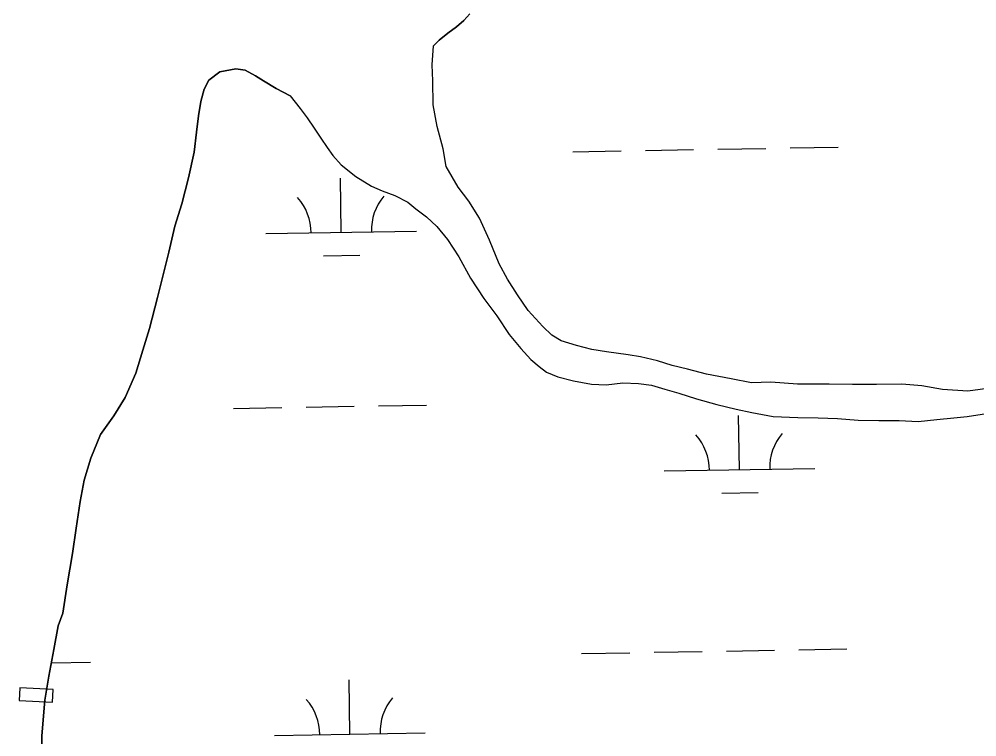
# Model space of a CAD drawing. Extents: x 3892998 to 3931244, y 278583 to 304547.
# Drawn here: x 3919006 to 3919642, y 295007 to 295483 of the extents above; entities that cross this region are included whole.
import ezdxf

# ---------------------------------------------------------------- set-up
doc = ezdxf.new("R2010")
doc.units = 0
for name, color, linetype in [('V-CHAN-DOCK', 7, 'Continuous'), ('V-TOPO-SHOR', 7, 'Continuous'), ('V-WETL-SWMP', 7, 'Continuous')]:
    doc.layers.add(name, color=color, linetype=linetype)

msp = doc.modelspace()

# ---------------------------------------------------------------- linework, layer by layer
at = {"layer": 'V-CHAN-DOCK'}
msp.add_lwpolyline([(3919029.05, 295038.71), (3919006.88, 295039.76), (3919006.48, 295031.34), (3919028.65, 295030.28)], close=True, dxfattribs=at)
at = {"layer": 'V-TOPO-SHOR'}
for points in [[(3919305.33, 295486.41), (3919301.53, 295482.18), (3919296.58, 295477.94), (3919290.87, 295473.7), (3919285.15, 295469.08), (3919281.35, 295465.23)], [(3919353.9, 295279.33), (3919344.1, 295289.79), (3919337.04, 295300.27), (3919330.36, 295310.74), (3919324.85, 295320.84), (3919318.54, 295336.38), (3919311.83, 295351.14), (3919304.76, 295362.39), (3919297.7, 295371.7), (3919289.84, 295385.28), (3919287.83, 295396.96), (3919283.85, 295411.73), (3919281.04, 295426.12), (3919280.96, 295442.09), (3919280.51, 295452.6), (3919281.35, 295465.23)], [(3919186.25, 295432.18), (3919177.05, 295437.11), (3919168.6, 295442.03), (3919163.22, 295445.45), (3919156.32, 295449.23), (3919150.19, 295449.97), (3919139.49, 295447.99), (3919132.25, 295442.6), (3919129.22, 295436.46), (3919126.97, 295428.41), (3919125.49, 295418.84), (3919124.02, 295408.12), (3919122.56, 295394.72), (3919118.83, 295377.86), (3919114.33, 295360.62), (3919109.82, 295345.67), (3919105.71, 295328.43), (3919101.97, 295313.48), (3919098.22, 295298.54), (3919092.98, 295277.85), (3919088.47, 295263.67), (3919083.96, 295248.34), (3919076.78, 295232.23), (3919069.2, 295219.94), (3919060.46, 295207.65), (3919054.05, 295191.93), (3919049.54, 295177.36), (3919046.93, 295163.19), (3919044.35, 295145.58), (3919041.77, 295128.73), (3919038.44, 295108.05), (3919035.48, 295089.28), (3919032.47, 295080.85), (3919029.49, 295065.14), (3919026.15, 295047.53), (3919023.41, 295031.63)], [(3919186.25, 295432.18), (3919192.86, 295423.72), (3919197.53, 295417.57), (3919202.2, 295410.65), (3919206.49, 295404.11), (3919210.77, 295397.95), (3919214.66, 295392.57), (3919220.1, 295386.42), (3919229.79, 295378.75), (3919240.25, 295372.25), (3919247.22, 295369.2), (3919255.73, 295366.16), (3919264.25, 295361.57), (3919269.68, 295357.35), (3919276.66, 295351.99), (3919283.64, 295345.46), (3919290.64, 295337.01), (3919298.04, 295325.46), (3919305.84, 295311.22), (3919314.8, 295297.76), (3919323.35, 295286.22), (3919331.53, 295273.91), (3919339.3, 295264.69), (3919345.91, 295257.39), (3919351.34, 295252.79), (3919356.38, 295248.95), (3919363.73, 295245.91), (3919374.17, 295243.26), (3919386.15, 295241.01), (3919395.81, 295240.68), (3919407, 295241.9), (3919417.42, 295241.57), (3919425.93, 295240.46), (3919434.82, 295237.8), (3919444.1, 295235.15), (3919455.7, 295231.35), (3919469.24, 295227.57), (3919482, 295224.55), (3919492.43, 295222.29), (3919506.73, 295219.67), (3919522.95, 295218.98), (3919536.47, 295218.67), (3919549.21, 295218.36), (3919563.12, 295217.28), (3919576.63, 295216.96), (3919590.15, 295217.04), (3919602.89, 295216.34), (3919615.24, 295217.56), (3919626.43, 295218.78), (3919635.3, 295219.6), (3919651.12, 295222.01)], [(3919652.02, 295238.53), (3919635.67, 295236.49), (3919618.92, 295237.57), (3919605.28, 295239.83), (3919592.03, 295240.93), (3919575.29, 295240.83), (3919559.33, 295240.75), (3919543.75, 295241.05), (3919522.72, 295240.93), (3919505.19, 295242.39), (3919492.34, 295241.93), (3919478.7, 295244.58), (3919462.33, 295247.61), (3919449.85, 295251.04), (3919439.71, 295253.33), (3919429.96, 295256.39), (3919418.65, 295259.05), (3919410.46, 295260.56), (3919396.04, 295262.43), (3919386.3, 295263.93), (3919376.16, 295266.6), (3919366.02, 295269.66), (3919359.77, 295273.52), (3919353.9, 295279.33)], [(3919023.41, 295031.63), (3919021.6, 295007.9), (3919021.68, 294993.12)]]:
    msp.add_lwpolyline(points, dxfattribs=at)
at = {"layer": 'V-WETL-SWMP'}
for p, q in [((3919517.83, 295397.58), (3919549.83, 295398.13)), ((3919373.85, 295395.09), (3919405.85, 295395.64)), ((3919421.85, 295395.92), (3919453.84, 295396.47)), ((3919469.84, 295396.75), (3919501.83, 295397.3)), ((3919220.16, 295341.68), (3919219.54, 295377.67)), ((3919170.17, 295340.81), (3919270.16, 295342.54)), ((3919208.43, 295326.04), (3919232.43, 295326.45)), ((3919196.76, 295225.82), (3919228.75, 295226.38)), ((3919244.75, 295226.65), (3919276.75, 295227.21)), ((3919148.76, 295224.99), (3919180.76, 295225.54)), ((3919484.36, 295184.36), (3919483.74, 295220.36)), ((3919434.37, 295183.5), (3919534.35, 295185.23)), ((3919472.63, 295168.73), (3919496.63, 295169.14)), ((3919379.61, 295062.46), (3919411.61, 295063.01)), ((3919427.6, 295063.29), (3919459.6, 295063.85)), ((3919475.6, 295064.12), (3919507.59, 295064.68)), ((3919523.59, 295064.95), (3919555.59, 295065.51)), ((3919027.83, 295056.37), (3919053.75, 295056.82)), ((3919225.92, 295009.05), (3919225.3, 295045.05)), ((3919175.93, 295008.19), (3919275.91, 295009.92))]:
    msp.add_line(p, q, dxfattribs=at)
for points in [[(3919281.35, 295465.23), (3919285.15, 295469.08), (3919290.87, 295473.7), (3919296.58, 295477.94), (3919301.53, 295482.18), (3919305.33, 295486.41)], [(3919652.02, 295238.53), (3919635.67, 295236.49), (3919618.92, 295237.57), (3919605.28, 295239.83), (3919592.03, 295240.93), (3919575.29, 295240.83), (3919559.33, 295240.75), (3919543.75, 295241.05), (3919522.72, 295240.93), (3919505.19, 295242.39), (3919492.34, 295241.93), (3919478.7, 295244.58), (3919462.33, 295247.61), (3919449.85, 295251.04), (3919439.71, 295253.33), (3919429.96, 295256.39), (3919418.65, 295259.05), (3919410.46, 295260.56), (3919396.04, 295262.43), (3919386.3, 295263.93), (3919376.16, 295266.6), (3919366.02, 295269.66), (3919359.77, 295273.52), (3919353.9, 295279.33), (3919344.1, 295289.79), (3919337.04, 295300.27), (3919330.36, 295310.74), (3919324.85, 295320.84), (3919318.54, 295336.38), (3919311.83, 295351.14), (3919304.76, 295362.39), (3919297.7, 295371.7), (3919289.84, 295385.28), (3919287.83, 295396.95), (3919283.85, 295411.73), (3919281.05, 295426.12), (3919280.96, 295442.09), (3919280.51, 295452.6), (3919281.35, 295465.23)], [(3919021.68, 294993.12), (3919021.6, 295007.9), (3919023.41, 295031.63), (3919026.15, 295047.53), (3919029.49, 295065.15), (3919032.47, 295080.85), (3919035.48, 295089.28), (3919038.44, 295108.05), (3919041.77, 295128.73), (3919044.35, 295145.58), (3919046.94, 295163.19), (3919049.54, 295177.36), (3919054.05, 295191.93), (3919060.46, 295207.65), (3919069.2, 295219.94), (3919076.78, 295232.23), (3919083.96, 295248.34), (3919088.47, 295263.67), (3919092.98, 295277.85), (3919098.22, 295298.54), (3919101.97, 295313.48), (3919105.71, 295328.43), (3919109.83, 295345.67), (3919114.33, 295360.62), (3919118.83, 295377.86), (3919122.56, 295394.72), (3919124.02, 295408.12), (3919125.49, 295418.84), (3919126.97, 295428.41), (3919129.22, 295436.46), (3919132.25, 295442.6), (3919139.49, 295447.99), (3919150.19, 295449.97), (3919156.32, 295449.23), (3919163.22, 295445.45), (3919168.6, 295442.03), (3919177.04, 295437.1), (3919186.25, 295432.18), (3919192.87, 295423.72), (3919197.53, 295417.57), (3919202.2, 295410.65), (3919206.49, 295404.11), (3919210.77, 295397.96), (3919214.66, 295392.57), (3919220.1, 295386.42), (3919229.79, 295378.76), (3919240.25, 295372.25), (3919247.22, 295369.2), (3919255.73, 295366.16), (3919264.25, 295361.57), (3919269.68, 295357.35), (3919276.66, 295351.99), (3919283.65, 295345.46), (3919290.64, 295337.01), (3919298.04, 295325.46), (3919305.84, 295311.22), (3919314.8, 295297.76)], [(3919314.8, 295297.76), (3919323.35, 295286.22), (3919331.53, 295273.91), (3919339.3, 295264.69), (3919345.91, 295257.39), (3919351.34, 295252.79), (3919356.38, 295248.95), (3919363.73, 295245.9), (3919374.17, 295243.26), (3919386.15, 295241.01), (3919395.81, 295240.68), (3919407, 295241.9), (3919417.42, 295241.57), (3919425.92, 295240.46), (3919434.82, 295237.8), (3919444.1, 295235.15), (3919455.7, 295231.35), (3919469.24, 295227.57), (3919482, 295224.55), (3919492.43, 295222.29), (3919506.73, 295219.67), (3919522.95, 295218.98), (3919536.47, 295218.67), (3919549.21, 295218.36), (3919563.12, 295217.28), (3919576.63, 295216.96), (3919590.15, 295217.04), (3919602.89, 295216.34), (3919615.24, 295217.56), (3919626.43, 295218.78), (3919635.31, 295219.6), (3919651.12, 295222.01)]]:
    msp.add_lwpolyline(points, dxfattribs=at)
for centre, start, end in [((3919164.92, 295341.19), 0.21988, 41.76354), ((3919275.39, 295343.11), 140.21988, 181.76354), ((3919429.12, 295183.88), 0.21988, 41.76354), ((3919539.59, 295185.79), 140.21988, 181.76354), ((3919170.68, 295008.57), 0.21988, 41.76354), ((3919281.15, 295010.48), 140.21988, 181.76354)]:
    msp.add_arc(centre, 35.25, start, end, dxfattribs=at)

doc.saveas('drawing.dxf')
